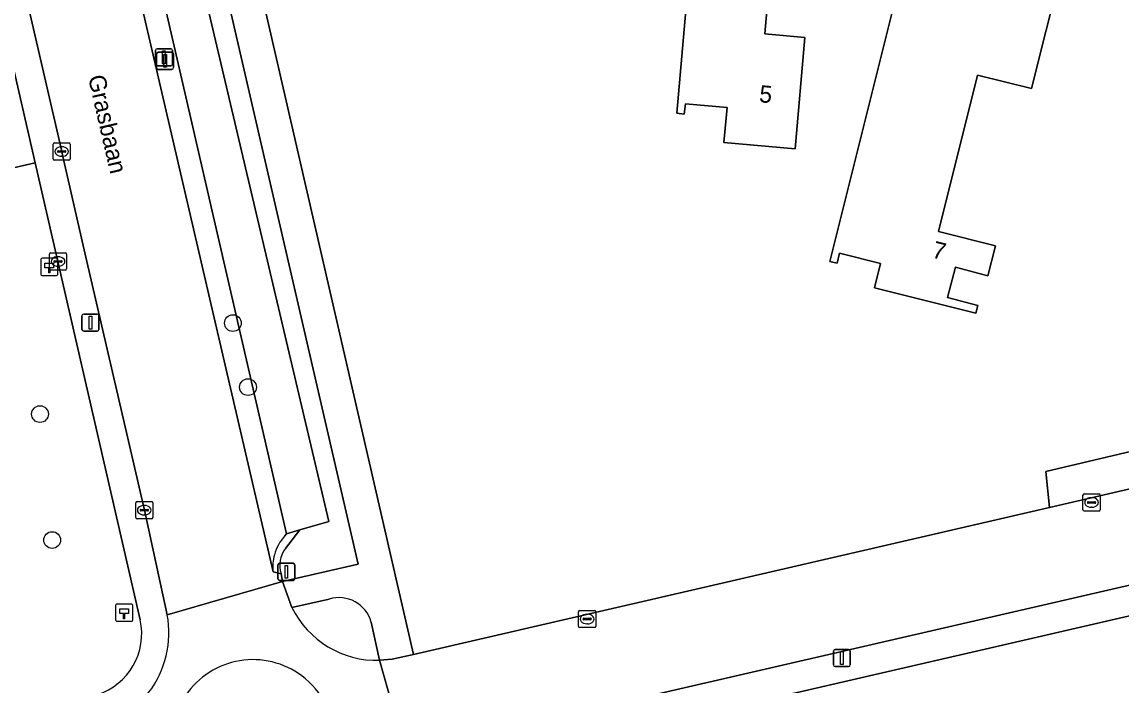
# Model space of a CAD drawing. Extents: x 156412 to 157779, y 382335 to 383768.
# Drawn here: x 156622 to 156686.2, y 383067.3 to 383106.1 of the extents above; entities that cross this region are included whole.
import ezdxf

# ---------------------------------------------------------------- set-up
doc = ezdxf.new("R2010")
doc.units = 0
for name, color, linetype in [('IMGEO_Berm_groen', 7, 'Continuous'), ('IMGEO_Boom', 7, 'Continuous'), ('IMGEO_Brandkraan', 7, 'Continuous'), ('IMGEO_Erf', 7, 'Continuous'), ('IMGEO_Greppel_droge_sloot', 7, 'Continuous'), ('IMGEO_Groenvoorziening', 7, 'Continuous'), ('IMGEO_Hectometerpaal', 7, 'Continuous'), ('IMGEO_Kolk', 7, 'Continuous'), ('IMGEO_Lichtmast', 7, 'Continuous'), ('IMGEO_Openbare_ruimte_label', 7, 'Continuous'), ('IMGEO_Pand', 7, 'Continuous'), ('IMGEO_Pand_nummerreeks', 7, 'Continuous'), ('IMGEO_Parkeervlak_halfverhard', 7, 'Continuous'), ('IMGEO_Rijbaan_lokaal_gesloten', 7, 'Continuous'), ('IMGEO_Rijbaan_lokaal_open', 7, 'Continuous'), ('IMGEO_Voetpad_open', 7, 'Continuous')]:
    doc.layers.add(name, color=color, linetype=linetype)

msp = doc.modelspace()

# ---------------------------------------------------------------- linework, layer by layer
at = {"layer": 'IMGEO_Berm_groen'}
for points in [[(156637.124, 383073.833), (156637.214, 383073.389), (156641.626, 383074.393), (156629.941, 383125.029), (156627.333, 383124.431), (156625.06, 383123.909), (156636.664, 383073.945)], [(156626.65, 383122.999), (156627.615, 383123.195), (156628.772, 383123.43), (156632.105, 383110.033), (156639.918, 383076.895), (156638.217, 383076.399), (156637.372, 383075.313)], [(156637.347, 383076.05), (156637.445, 383076.174), (156626.65, 383122.999)], [(156639.933, 383072.358), (156637.754, 383071.873)], [(156642.876, 383068.782), (156642.382, 383071.016)]]:
    msp.add_lwpolyline(points, dxfattribs=at)
for centre, radius, start, end in [((156639.057, 383074.392), 2.382, 135.89279, 166.72742), ((156638.688, 383074.332), 1.642, 143.29097, 197.68396), ((156638.785, 383074.285), 2.148, 162.26575, 189.10436), ((156640.501, 383070.489), 1.953, 15.64716, 106.90922), ((156642.725, 383074.322), 5.542, 206.22198, 271.55814)]:
    msp.add_arc(centre, radius, start, end, dxfattribs=at)
at = {"layer": 'IMGEO_Boom'}
for centre in [(156634.309, 383088.477), (156635.192, 383084.736), (156623.049, 383083.163), (156623.759, 383075.806)]:
    msp.add_circle(centre, 0.489, dxfattribs=at)
at = {"layer": 'IMGEO_Brandkraan'}
for p, q in [((156623.601, 383091.647), (156623.601, 383092.499)), ((156623.676, 383092.573), (156624.528, 383092.573)), ((156624.089, 383092.353), (156624.114, 383092.353)), ((156624.602, 383092.499), (156624.602, 383091.647)), ((156623.86, 383092.067), (156623.86, 383092.079)), ((156624.298, 383092.03), (156623.9, 383092.03)), ((156623.903, 383092.116), (156624.301, 383092.116)), ((156624.112, 383091.793), (156624.087, 383091.793)), ((156624.344, 383092.079), (156624.344, 383092.067)), ((156624.528, 383091.573), (156623.676, 383091.573))]:
    msp.add_line(p, q, dxfattribs=at)
for points in [[(156623.601, 383091.647), (156623.601, 383092.499)], [(156623.676, 383092.573), (156624.528, 383092.573)], [(156624.602, 383092.499), (156624.602, 383091.647)], [(156624.528, 383091.573), (156623.676, 383091.573)]]:
    msp.add_lwpolyline(points, dxfattribs=at)
for centre, radius, start, end in [((156623.678, 383092.497), 0.0765, 91.55205, 178.44795), ((156623.678, 383092.497), 0.0765, 91.55205, 178.44795), ((156624.526, 383092.497), 0.0765, 1.55205, 88.44795), ((156624.526, 383092.497), 0.0765, 1.55205, 88.44795), ((156623.9, 383092.076), 0.0403, 85.87752, 175.75265), ((156623.897, 383092.066), 0.0366, 178.93798, 274.71019), ((156624.301, 383092.073), 0.043, 264.86636, 352.45326), ((156624.305, 383092.078), 0.0386, 1.73085, 96.63898), ((156623.678, 383091.649), 0.0765, 181.55205, 268.44795), ((156623.678, 383091.649), 0.0765, 181.55205, 268.44795), ((156624.526, 383091.649), 0.0765, 271.55205, 358.44795), ((156624.526, 383091.649), 0.0765, 271.55205, 358.44795)]:
    msp.add_arc(centre, radius, start, end, dxfattribs=at)
for centre, major_axis, ratio, start_param, end_param in [((156624.088, 383092.073), (-0.387, 0.002), 0.722429, 4.712389, 7.853982), ((156624.113, 383092.073), (-0.39, 0.002), 0.717154, 1.570796, 4.712389)]:
    msp.add_ellipse(centre, major_axis=major_axis, ratio=ratio, start_param=start_param, end_param=end_param, dxfattribs=at)
at = {"layer": 'IMGEO_Erf'}
for points in [[(156624.81, 383156.005), (156631.483, 383127.286), (156644.854, 383069.113), (156681.985, 383077.701), (156681.774, 383079.815), (156699.964, 383084.108), (156700.442, 383081.982), (156754.754, 383094.533)], [(156794.644, 383096.091), (156702.248, 383074.98), (156650.985, 383063.152), (156651.041, 383062.913), (156653.965, 383050.401), (156654.02, 383050.165), (156694.029, 383033.976), (156735.088, 383017.425), (156762.167, 383009.62), (156764.546, 383008.977), (156780.193, 383004.665), (156793.034, 383001.23), (156805.108, 383066.327)]]:
    msp.add_lwpolyline(points, dxfattribs=at)
for points in [[(156667.131, 383098.658), (156662.972, 383099.03), (156663.154, 383101.064), (156660.739, 383101.279), (156660.658, 383100.684), (156660.227, 383100.743), (156662.195, 383123.17), (156671.14, 383122.377), (156670.238, 383111.957), (156665.97, 383112.327), (156665.361, 383105.374), (156667.7, 383105.147)], [(156677.67, 383089.063), (156671.766, 383090.539), (156672.119, 383091.95), (156669.724, 383092.551), (156669.582, 383091.968), (156669.16, 383092.072), (156674.761, 383114.516), (156683.481, 383112.335), (156680.932, 383102.168), (156677.779, 383102.955), (156675.501, 383093.825), (156678.825, 383092.996), (156678.388, 383091.234), (156676.494, 383091.736), (156676.034, 383089.979), (156677.789, 383089.499)]]:
    msp.add_lwpolyline(points, close=True, dxfattribs=at)
at = {"layer": 'IMGEO_Greppel_droge_sloot'}
msp.add_lwpolyline([(156632.105, 383110.033), (156628.772, 383123.43), (156627.615, 383123.195), (156626.65, 383122.999), (156637.445, 383076.174), (156638.217, 383076.399), (156639.918, 383076.895)], close=True, dxfattribs=at)
at = {"layer": 'IMGEO_Groenvoorziening'}
msp.add_lwpolyline([(156622.771, 383097.826), (156617.711, 383119.865), (156616.56, 383120.06), (156615.932, 383119.906), (156616.056, 383119.376), (156621.102, 383098.079), (156621.241, 383097.474)], close=True, dxfattribs=at)
for points in [[(156622.771, 383097.826), (156621.241, 383097.474), (156616.358, 383096.352), (156608.581, 383094.564), (156608.92, 383093.096), (156593.366, 383089.496), (156587.006, 383088.016), (156573.541, 383083.485), (156575.164, 383082.79), (156612.694, 383067.543)], [(156628.898, 383071.146), (156622.771, 383097.826)]]:
    msp.add_lwpolyline(points, dxfattribs=at)
msp.add_arc((156625.253, 383070.331), 3.735, 287.78507, 12.60102, dxfattribs=at)
at = {"layer": 'IMGEO_Hectometerpaal'}
for p, q in [((156623.094, 383092.175), (156623.094, 383091.334)), ((156623.094, 383092.175), (156623.094, 383091.334)), ((156624.01, 383092.259), (156623.169, 383092.259)), ((156624.01, 383092.259), (156623.169, 383092.259)), ((156624.094, 383091.343), (156624.094, 383092.184)), ((156624.094, 383091.343), (156624.094, 383092.184)), ((156623.178, 383091.259), (156624.019, 383091.259)), ((156623.178, 383091.259), (156624.019, 383091.259)), ((156627.466, 383071.987), (156627.466, 383071.146)), ((156627.466, 383071.987), (156627.466, 383071.146)), ((156628.382, 383072.071), (156627.541, 383072.071)), ((156628.382, 383072.071), (156627.541, 383072.071)), ((156628.466, 383071.155), (156628.466, 383071.996)), ((156628.466, 383071.155), (156628.466, 383071.996)), ((156627.55, 383071.071), (156628.391, 383071.071)), ((156627.55, 383071.071), (156628.391, 383071.071))]:
    msp.add_line(p, q, dxfattribs=at)
for points in [[(156623.619, 383091.403), (156623.559, 383091.403), (156623.559, 383091.708), (156623.339, 383091.708), (156623.339, 383091.977), (156623.839, 383091.977), (156623.839, 383091.708), (156623.619, 383091.708), (156623.619, 383091.403)], [(156627.991, 383071.215), (156627.931, 383071.215), (156627.931, 383071.52), (156627.711, 383071.52), (156627.711, 383071.789), (156628.211, 383071.789), (156628.211, 383071.52), (156627.991, 383071.52), (156627.991, 383071.215)]]:
    msp.add_lwpolyline(points, dxfattribs=at)
for centre, start, end in [((156623.172, 383092.181), 92.4484, 184.28452), ((156623.172, 383092.181), 92.4484, 184.28452), ((156624.016, 383092.181), 2.4484, 94.28452), ((156624.016, 383092.181), 2.4484, 94.28452), ((156623.172, 383091.337), 182.4484, 274.28452), ((156623.172, 383091.337), 182.4484, 274.28452), ((156624.016, 383091.337), 272.4484, 4.28452), ((156624.016, 383091.337), 272.4484, 4.28452), ((156627.544, 383071.993), 92.4484, 184.28452), ((156627.544, 383071.993), 92.4484, 184.28452), ((156628.388, 383071.993), 2.4484, 94.28452), ((156628.388, 383071.993), 2.4484, 94.28452), ((156627.544, 383071.149), 182.4484, 274.28452), ((156627.544, 383071.149), 182.4484, 274.28452), ((156628.388, 383071.149), 272.4484, 4.28452), ((156628.388, 383071.149), 272.4484, 4.28452)]:
    msp.add_arc(centre, 0.0779, start, end, dxfattribs=at)
at = {"layer": 'IMGEO_Kolk'}
for p, q in [((156623.813, 383098.067), (156623.813, 383098.919)), ((156623.888, 383098.993), (156624.74, 383098.993)), ((156624.301, 383098.773), (156624.326, 383098.773)), ((156624.814, 383098.919), (156624.814, 383098.067)), ((156624.072, 383098.487), (156624.072, 383098.499)), ((156624.51, 383098.45), (156624.112, 383098.45)), ((156624.115, 383098.536), (156624.513, 383098.536)), ((156624.324, 383098.213), (156624.299, 383098.213)), ((156624.556, 383098.499), (156624.556, 383098.487)), ((156624.74, 383097.993), (156623.888, 383097.993)), ((156683.933, 383077.575), (156683.933, 383078.427)), ((156684.008, 383078.501), (156684.86, 383078.501)), ((156684.421, 383078.281), (156684.446, 383078.281)), ((156684.934, 383078.427), (156684.934, 383077.575)), ((156628.637, 383077.125), (156628.637, 383077.977)), ((156628.712, 383078.051), (156629.564, 383078.051)), ((156628.896, 383077.545), (156628.896, 383077.557)), ((156628.939, 383077.594), (156629.337, 383077.594)), ((156629.125, 383077.831), (156629.15, 383077.831)), ((156629.38, 383077.557), (156629.38, 383077.545)), ((156629.638, 383077.977), (156629.638, 383077.125)), ((156684.192, 383077.995), (156684.192, 383078.007)), ((156684.63, 383077.958), (156684.232, 383077.958)), ((156684.235, 383078.044), (156684.633, 383078.044)), ((156684.444, 383077.721), (156684.419, 383077.721)), ((156684.676, 383078.007), (156684.676, 383077.995)), ((156629.564, 383077.051), (156628.712, 383077.051)), ((156629.334, 383077.508), (156628.936, 383077.508)), ((156629.148, 383077.271), (156629.123, 383077.271)), ((156684.86, 383077.501), (156684.008, 383077.501)), ((156654.49, 383070.767), (156654.49, 383071.619)), ((156654.565, 383071.693), (156655.417, 383071.693)), ((156654.749, 383071.187), (156654.749, 383071.199)), ((156655.187, 383071.15), (156654.789, 383071.15)), ((156654.792, 383071.236), (156655.19, 383071.236)), ((156654.978, 383071.473), (156655.003, 383071.473)), ((156655.233, 383071.199), (156655.233, 383071.187)), ((156655.491, 383071.619), (156655.491, 383070.767)), ((156655.417, 383070.693), (156654.565, 383070.693)), ((156655.001, 383070.913), (156654.976, 383070.913))]:
    msp.add_line(p, q, dxfattribs=at)
for points in [[(156623.813, 383098.067), (156623.813, 383098.919)], [(156623.888, 383098.993), (156624.74, 383098.993)], [(156624.814, 383098.919), (156624.814, 383098.067)], [(156624.74, 383097.993), (156623.888, 383097.993)], [(156683.933, 383077.575), (156683.933, 383078.427)], [(156684.008, 383078.501), (156684.86, 383078.501)], [(156684.934, 383078.427), (156684.934, 383077.575)], [(156628.637, 383077.125), (156628.637, 383077.977)], [(156628.712, 383078.051), (156629.564, 383078.051)], [(156629.638, 383077.977), (156629.638, 383077.125)], [(156629.564, 383077.051), (156628.712, 383077.051)], [(156684.86, 383077.501), (156684.008, 383077.501)], [(156654.49, 383070.767), (156654.49, 383071.619)], [(156654.565, 383071.693), (156655.417, 383071.693)], [(156655.491, 383071.619), (156655.491, 383070.767)], [(156655.417, 383070.693), (156654.565, 383070.693)]]:
    msp.add_lwpolyline(points, dxfattribs=at)
for centre, radius, start, end in [((156623.89, 383098.917), 0.0765, 91.55205, 178.44795), ((156623.89, 383098.917), 0.0765, 91.55205, 178.44795), ((156624.738, 383098.917), 0.0765, 1.55205, 88.44795), ((156624.738, 383098.917), 0.0765, 1.55205, 88.44795), ((156624.112, 383098.496), 0.0403, 85.87752, 175.75265), ((156624.109, 383098.486), 0.0366, 178.93798, 274.71019), ((156624.513, 383098.493), 0.043, 264.86636, 352.45326), ((156624.517, 383098.498), 0.0386, 1.73085, 96.63898), ((156623.89, 383098.069), 0.0765, 181.55205, 268.44795), ((156623.89, 383098.069), 0.0765, 181.55205, 268.44795), ((156624.738, 383098.069), 0.0765, 271.55205, 358.44795), ((156624.738, 383098.069), 0.0765, 271.55205, 358.44795), ((156684.01, 383078.425), 0.0765, 91.55205, 178.44795), ((156684.01, 383078.425), 0.0765, 91.55205, 178.44795), ((156684.858, 383078.425), 0.0765, 1.55205, 88.44795), ((156684.858, 383078.425), 0.0765, 1.55205, 88.44795), ((156628.714, 383077.975), 0.0765, 91.55205, 178.44795), ((156628.714, 383077.975), 0.0765, 91.55205, 178.44795), ((156628.936, 383077.554), 0.0403, 85.87752, 175.75265), ((156628.933, 383077.544), 0.0366, 178.93798, 274.71019), ((156629.337, 383077.551), 0.043, 264.86636, 352.45326), ((156629.341, 383077.556), 0.0386, 1.73085, 96.63898), ((156629.562, 383077.975), 0.0765, 1.55205, 88.44795), ((156629.562, 383077.975), 0.0765, 1.55205, 88.44795), ((156684.01, 383077.577), 0.0765, 181.55205, 268.44795), ((156684.01, 383077.577), 0.0765, 181.55205, 268.44795), ((156684.232, 383078.004), 0.0403, 85.87752, 175.75265), ((156684.229, 383077.994), 0.0366, 178.93798, 274.71019), ((156684.633, 383078.001), 0.043, 264.86636, 352.45326), ((156684.637, 383078.006), 0.0386, 1.73085, 96.63898), ((156684.858, 383077.577), 0.0765, 271.55205, 358.44795), ((156684.858, 383077.577), 0.0765, 271.55205, 358.44795), ((156628.714, 383077.127), 0.0765, 181.55205, 268.44795), ((156628.714, 383077.127), 0.0765, 181.55205, 268.44795), ((156629.562, 383077.127), 0.0765, 271.55205, 358.44795), ((156629.562, 383077.127), 0.0765, 271.55205, 358.44795), ((156654.567, 383071.617), 0.0765, 91.55205, 178.44795), ((156654.567, 383071.617), 0.0765, 91.55205, 178.44795), ((156654.789, 383071.196), 0.0403, 85.87752, 175.75265), ((156654.786, 383071.186), 0.0366, 178.93798, 274.71019), ((156655.19, 383071.193), 0.043, 264.86636, 352.45326), ((156655.194, 383071.198), 0.0386, 1.73085, 96.63898), ((156655.415, 383071.617), 0.0765, 1.55205, 88.44795), ((156655.415, 383071.617), 0.0765, 1.55205, 88.44795), ((156654.567, 383070.769), 0.0765, 181.55205, 268.44795), ((156654.567, 383070.769), 0.0765, 181.55205, 268.44795), ((156655.415, 383070.769), 0.0765, 271.55205, 358.44795), ((156655.415, 383070.769), 0.0765, 271.55205, 358.44795)]:
    msp.add_arc(centre, radius, start, end, dxfattribs=at)
for centre, major_axis, ratio, start_param, end_param in [((156624.3, 383098.493), (-0.387, 0.002), 0.722429, 4.712389, 7.853982), ((156624.325, 383098.493), (-0.39, 0.002), 0.717154, 1.570796, 4.712389), ((156684.42, 383078.001), (-0.387, 0.002), 0.722429, 4.712389, 7.853982), ((156684.445, 383078.001), (-0.39, 0.002), 0.717154, 1.570796, 4.712389), ((156629.124, 383077.551), (-0.387, 0.002), 0.722429, 4.712389, 7.853982), ((156629.149, 383077.551), (-0.39, 0.002), 0.717154, 1.570796, 4.712389), ((156654.977, 383071.193), (-0.387, 0.002), 0.722429, 4.712389, 7.853982), ((156655.002, 383071.193), (-0.39, 0.002), 0.717154, 1.570796, 4.712389)]:
    msp.add_ellipse(centre, major_axis=major_axis, ratio=ratio, start_param=start_param, end_param=end_param, dxfattribs=at)
at = {"layer": 'IMGEO_Lichtmast'}
for p, q in [((156629.79, 383103.597), (156629.79, 383104.397)), ((156629.79, 383104.397), (156629.79, 383103.597)), ((156629.856, 383103.393), (156629.856, 383104.193)), ((156629.856, 383104.193), (156629.856, 383103.393)), ((156629.89, 383104.497), (156630.68, 383104.497)), ((156630.68, 383104.497), (156629.89, 383104.497)), ((156629.956, 383104.293), (156630.746, 383104.293)), ((156630.746, 383104.293), (156629.956, 383104.293)), ((156630.78, 383104.397), (156630.78, 383103.597)), ((156630.78, 383103.597), (156630.78, 383104.397)), ((156630.846, 383104.193), (156630.846, 383103.393)), ((156630.846, 383103.393), (156630.846, 383104.193)), ((156630.68, 383103.497), (156629.89, 383103.497)), ((156629.89, 383103.497), (156630.68, 383103.497)), ((156630.746, 383103.293), (156629.956, 383103.293)), ((156629.956, 383103.293), (156630.746, 383103.293)), ((156625.501, 383088.104), (156625.501, 383088.904)), ((156625.501, 383088.904), (156625.501, 383088.104)), ((156625.601, 383089.004), (156626.391, 383089.004)), ((156626.391, 383089.004), (156625.601, 383089.004)), ((156626.491, 383088.904), (156626.491, 383088.104)), ((156626.491, 383088.104), (156626.491, 383088.904)), ((156626.391, 383088.004), (156625.601, 383088.004)), ((156625.601, 383088.004), (156626.391, 383088.004)), ((156636.935, 383073.55), (156636.935, 383074.35)), ((156636.935, 383074.35), (156636.935, 383073.55)), ((156637.035, 383074.45), (156637.825, 383074.45)), ((156637.825, 383074.45), (156637.035, 383074.45)), ((156637.925, 383074.35), (156637.925, 383073.55)), ((156637.925, 383073.55), (156637.925, 383074.35)), ((156637.825, 383073.45), (156637.035, 383073.45)), ((156637.035, 383073.45), (156637.825, 383073.45)), ((156669.362, 383068.514), (156669.362, 383069.314)), ((156669.362, 383069.314), (156669.362, 383068.514)), ((156669.462, 383069.414), (156670.252, 383069.414)), ((156670.252, 383069.414), (156669.462, 383069.414)), ((156670.352, 383069.314), (156670.352, 383068.514)), ((156670.352, 383068.514), (156670.352, 383069.314)), ((156670.252, 383068.414), (156669.462, 383068.414)), ((156669.462, 383068.414), (156670.252, 383068.414))]:
    msp.add_line(p, q, dxfattribs=at)
for points in [[(156630.21, 383104.372), (156630.36, 383104.372), (156630.36, 383103.622), (156630.21, 383103.622), (156630.21, 383104.372)], [(156630.276, 383104.168), (156630.426, 383104.168), (156630.426, 383103.418), (156630.276, 383103.418), (156630.276, 383104.168)], [(156625.921, 383088.879), (156626.071, 383088.879), (156626.071, 383088.129), (156625.921, 383088.129), (156625.921, 383088.879)], [(156637.355, 383074.325), (156637.505, 383074.325), (156637.505, 383073.575), (156637.355, 383073.575), (156637.355, 383074.325)], [(156669.782, 383069.289), (156669.932, 383069.289), (156669.932, 383068.539), (156669.782, 383068.539), (156669.782, 383069.289)]]:
    msp.add_lwpolyline(points, dxfattribs=at)
for centre, start, end in [((156629.89, 383104.397), 90, 180), ((156629.89, 383104.397), 90, 180), ((156629.956, 383104.193), 90, 180), ((156629.956, 383104.193), 90, 180), ((156630.68, 383104.397), 0, 90), ((156630.68, 383104.397), 360, 90), ((156630.746, 383104.193), 0, 90), ((156630.746, 383104.193), 360, 90), ((156629.89, 383103.597), 180, 270), ((156629.89, 383103.597), 180, 270), ((156629.956, 383103.393), 180, 270), ((156629.956, 383103.393), 180, 270), ((156630.68, 383103.597), 270, 0), ((156630.68, 383103.597), 270, 0), ((156630.746, 383103.393), 270, 0), ((156630.746, 383103.393), 270, 0), ((156625.601, 383088.904), 90, 180), ((156625.601, 383088.904), 90, 180), ((156626.391, 383088.904), 0, 90), ((156626.391, 383088.904), 360, 90), ((156625.601, 383088.104), 180, 270), ((156625.601, 383088.104), 180, 270), ((156626.391, 383088.104), 270, 0), ((156626.391, 383088.104), 270, 0), ((156637.035, 383074.35), 90, 180), ((156637.035, 383074.35), 90, 180), ((156637.825, 383074.35), 0, 90), ((156637.825, 383074.35), 360, 90), ((156637.035, 383073.55), 180, 270), ((156637.035, 383073.55), 180, 270), ((156637.825, 383073.55), 270, 0), ((156637.825, 383073.55), 270, 0), ((156669.462, 383069.314), 90, 180), ((156669.462, 383069.314), 90, 180), ((156670.252, 383069.314), 0, 90), ((156670.252, 383069.314), 360, 90), ((156669.462, 383068.514), 180, 270), ((156669.462, 383068.514), 180, 270), ((156670.252, 383068.514), 270, 0), ((156670.252, 383068.514), 270, 0)]:
    msp.add_arc(centre, 0.1, start, end, dxfattribs=at)
at = {"layer": 'IMGEO_Pand'}
for points in [[(156667.131, 383098.658), (156667.7, 383105.147), (156665.361, 383105.374), (156665.97, 383112.327), (156670.238, 383111.957), (156671.14, 383122.377), (156662.195, 383123.17), (156660.227, 383100.743), (156660.658, 383100.684), (156660.739, 383101.279), (156663.154, 383101.064), (156662.972, 383099.03)], [(156677.67, 383089.063), (156677.789, 383089.499), (156676.034, 383089.979), (156676.494, 383091.736), (156678.388, 383091.234), (156678.825, 383092.996), (156675.501, 383093.825), (156677.779, 383102.955), (156680.932, 383102.168), (156683.481, 383112.335), (156674.761, 383114.516), (156669.16, 383092.072), (156669.582, 383091.968), (156669.724, 383092.551), (156672.119, 383091.95), (156671.766, 383090.539)]]:
    msp.add_lwpolyline(points, close=True, dxfattribs=at)
at = {"layer": 'IMGEO_Parkeervlak_halfverhard'}
msp.add_lwpolyline([(156700.442, 383081.982), (156699.964, 383084.108), (156681.774, 383079.815), (156681.985, 383077.701)], close=True, dxfattribs=at)
at = {"layer": 'IMGEO_Rijbaan_lokaal_gesloten'}
for points in [[(156621.285, 383111.645), (156624.315, 383098.493), (156624.383, 383098.197), (156625.733, 383092.325), (156629.14, 383077.551), (156630.477, 383071.44), (156637.214, 383073.389), (156637.124, 383073.833), (156636.664, 383073.945), (156625.06, 383123.909), (156624.688, 383125.939), (156617.12, 383158.729)], [(156805.3, 383090.171), (156806.357, 383089.983), (156807.037, 383097.856), (156807.307, 383101.784), (156807.324, 383101.995), (156803.226, 383105.434), (156803.131, 383105.814), (156767.293, 383097.453), (156754.754, 383094.533), (156700.442, 383081.982), (156681.985, 383077.701), (156644.854, 383069.113), (156643.605, 383068.842), (156642.876, 383068.782), (156644.38, 383063.429), (156646.397, 383063.893), (156701.856, 383076.667), (156794.235, 383098.006)], [(156637.754, 383071.873), (156637.214, 383073.389), (156630.477, 383071.44)], [(156644.38, 383063.429), (156642.876, 383068.782)]]:
    msp.add_lwpolyline(points, dxfattribs=at)
for centre, radius, start, end in [((156642.725, 383074.322), 5.542, 206.22198, 271.55814), ((156624.832, 383070.391), 5.742, 274.56793, 10.52909), ((156635.484, 383064.078), 4.745, 53.10656, 145.76044), ((156635.488, 383064.08), 4.741, 359.96561, 53.14034)]:
    msp.add_arc(centre, radius, start, end, dxfattribs=at)
at = {"layer": 'IMGEO_Rijbaan_lokaal_open'}
for points in [[(156638.217, 383076.399), (156637.445, 383076.174), (156637.347, 383076.05)], [(156637.372, 383075.313), (156638.217, 383076.399)], [(156636.664, 383073.945), (156637.124, 383073.833)]]:
    msp.add_lwpolyline(points, dxfattribs=at)
for centre, radius, start, end in [((156639.057, 383074.392), 2.382, 135.89279, 166.72742), ((156638.688, 383074.332), 1.642, 143.29097, 197.68396), ((156638.785, 383074.285), 2.148, 162.26575, 189.10436), ((156635.484, 383064.078), 4.745, 53.10656, 145.76044), ((156635.488, 383064.08), 4.741, 359.96561, 53.14034)]:
    msp.add_arc(centre, radius, start, end, dxfattribs=at)
at = {"layer": 'IMGEO_Voetpad_open'}
for points in [[(156617.017, 383159.159), (156617.12, 383158.729), (156621.979, 383159.872), (156629.528, 383127.017), (156626.878, 383126.427), (156624.688, 383125.939), (156625.06, 383123.909), (156627.333, 383124.431), (156629.941, 383125.029), (156641.626, 383074.393), (156637.214, 383073.389), (156637.754, 383071.873), (156639.933, 383072.358)], [(156642.382, 383071.016), (156642.876, 383068.782), (156643.605, 383068.842), (156644.854, 383069.113), (156631.483, 383127.286)], [(156630.477, 383071.44), (156629.14, 383077.551), (156625.733, 383092.325), (156624.383, 383098.197), (156624.315, 383098.493), (156621.285, 383111.645), (156619.43, 383119.574), (156617.711, 383119.865), (156622.771, 383097.826), (156628.898, 383071.146)]]:
    msp.add_lwpolyline(points, dxfattribs=at)
msp.add_lwpolyline([(156702.248, 383074.98), (156794.644, 383096.091), (156794.235, 383098.006), (156701.856, 383076.667), (156646.397, 383063.893), (156646.777, 383062.181), (156650.985, 383063.152)], close=True, dxfattribs=at)
for centre, radius, start, end in [((156640.501, 383070.489), 1.953, 15.64716, 106.90922), ((156624.832, 383070.391), 5.742, 274.56793, 10.52909), ((156625.253, 383070.331), 3.735, 287.78507, 12.60102)]:
    msp.add_arc(centre, radius, start, end, dxfattribs=at)

# ---------------------------------------------------------------- texts
at = {"layer": 'IMGEO_Openbare_ruimte_label'}
msp.add_text('Grasbaan', height=1, rotation=283.0075, dxfattribs=at).set_placement((156625.846, 383102.848))
at = {"layer": 'IMGEO_Pand_nummerreeks'}
for s, rotation, p in [('5', 354.88895, (156665.006, 383101.379)), ('7', 345.9635, (156675.065, 383092.312))]:
    msp.add_text(s, height=1, rotation=rotation, dxfattribs=at).set_placement(p)

doc.saveas('drawing.dxf')
